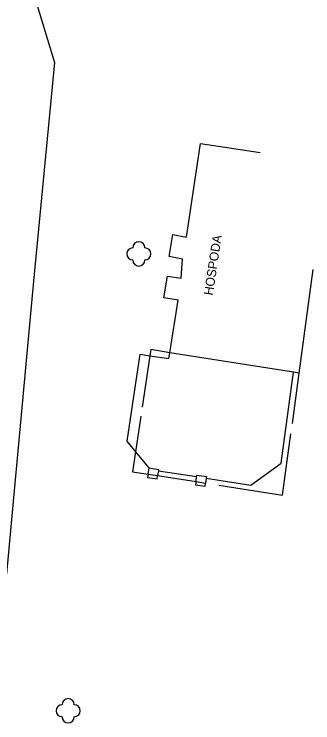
# Model space of a CAD drawing. Extents: x -582162 to -561283, y -1187583 to -1183539.
# Drawn here: x -569739.3 to -569714.6, y -1185545.3 to -1185486.7 of the extents above; entities that cross this region are included whole.
import ezdxf

# ---------------------------------------------------------------- set-up
doc = ezdxf.new("R2010")
doc.units = 0
for name, color, linetype in [('Vrstva 1', 7, 'Continuous'), ('Vrstva 10', 7, 'Continuous'), ('Vrstva 11', 7, 'Continuous'), ('Vrstva 14', 7, 'Continuous'), ('Vrstva 4', 7, 'Continuous'), ('Vrstva 9', 7, 'Continuous')]:
    doc.layers.add(name, color=color, linetype=linetype)

# ---------------------------------------------------------------- blocks, each defined once
blk = doc.blocks.new('3.130')
at = {"layer": 'Vrstva 1'}
blk.add_circle((0, 0), 0.001, dxfattribs=at)
for centre, start, end in [((0, 1), 0, 180), ((-1, 0), 90, 270), ((1, 0), 270, 90), ((0, -1), 180, 360)]:
    blk.add_arc(centre, 1, start, end, dxfattribs=at)

msp = doc.modelspace()

# ---------------------------------------------------------------- linework, layer by layer
at = {"layer": 'Vrstva 10'}
for points in [[(-569726.45, -1185514.69), (-569728.02, -1185514.43), (-569728.1, -1185514.93)], [(-569729.29, -1185522.86), (-569730, -1185522), (-569728.92, -1185514.81), (-569728.1, -1185514.93)], [(-569728.1, -1185514.93), (-569728.74, -1185519.19)], [(-569715.77, -1185516.37), (-569716.33, -1185520.53)], [(-569728.85, -1185519.94), (-569729.54, -1185524.52), (-569728.25, -1185524.72)], [(-569722.41, -1185525.63), (-569717.13, -1185526.45), (-569716.45, -1185521.4)], [(-569728.25, -1185524.72), (-569728.3, -1185524.99), (-569727.52, -1185525.12), (-569727.47, -1185524.84)], [(-569728.25, -1185524.72), (-569727.47, -1185524.84)], [(-569727.47, -1185524.84), (-569724.29, -1185525.34)], [(-569724.29, -1185525.34), (-569724.33, -1185525.6), (-569723.53, -1185525.71), (-569723.5, -1185525.46)], [(-569724.29, -1185525.34), (-569723.5, -1185525.46)]]:
    msp.add_lwpolyline(points, dxfattribs=at)
at = {"layer": 'Vrstva 4'}
for points in [[(-569726.45, -1185514.69), (-569725.77, -1185510.35), (-569726.95, -1185510.16), (-569726.66, -1185508.35), (-569725.53, -1185508.53), (-569725.4, -1185506.94), (-569726.52, -1185506.74), (-569726.2, -1185504.92), (-569725.08, -1185505.12), (-569723.92, -1185497.39), (-569718.98, -1185498.13)], [(-569714.62, -1185507.8), (-569715.77, -1185516.37)], [(-569728.1, -1185514.93), (-569726.53, -1185515.17), (-569726.45, -1185514.69)], [(-569716.23, -1185516.3), (-569726.45, -1185514.69)], [(-569723.44, -1185525.06), (-569719.76, -1185525.63), (-569717.24, -1185523.81), (-569716.23, -1185516.3)], [(-569715.77, -1185516.37), (-569716.23, -1185516.3)], [(-569728.17, -1185524.2), (-569729.29, -1185522.86)], [(-569728.25, -1185524.72), (-569728.17, -1185524.2)], [(-569728.17, -1185524.2), (-569727.39, -1185524.33), (-569727.41, -1185524.44)], [(-569727.41, -1185524.44), (-569727.47, -1185524.84)], [(-569727.41, -1185524.44), (-569724.24, -1185524.93)], [(-569724.29, -1185525.34), (-569724.24, -1185524.93)], [(-569724.24, -1185524.93), (-569724.22, -1185524.81), (-569723.42, -1185524.92), (-569723.44, -1185525.06)], [(-569723.44, -1185525.06), (-569723.5, -1185525.46)]]:
    msp.add_lwpolyline(points, dxfattribs=at)
at = {"layer": 'Vrstva 9'}
msp.add_lwpolyline([(-569739.5, -1185481.87), (-569737.82, -1185484.68), (-569736.01, -1185490.69), (-569737.74, -1185508.78), (-569739.97, -1185532.95), (-569773.32, -1185533.72), (-569775.21, -1185515.35), (-569776.78, -1185498.35)], dxfattribs=at)

# ---------------------------------------------------------------- block references
at = {"layer": 'Vrstva 11', "xscale": 0.5, "yscale": 0.5}
for p in [(-569729.02, -1185506.52), (-569734.87, -1185544.28)]:
    msp.add_blockref('3.130', p, dxfattribs=at)

# ---------------------------------------------------------------- texts
at = {"layer": 'Vrstva 14'}
msp.add_text('HOSPODA', height=0.75, rotation=81.484, dxfattribs=at).set_placement((-569722.9, -1185509.98))

doc.saveas('drawing.dxf')
